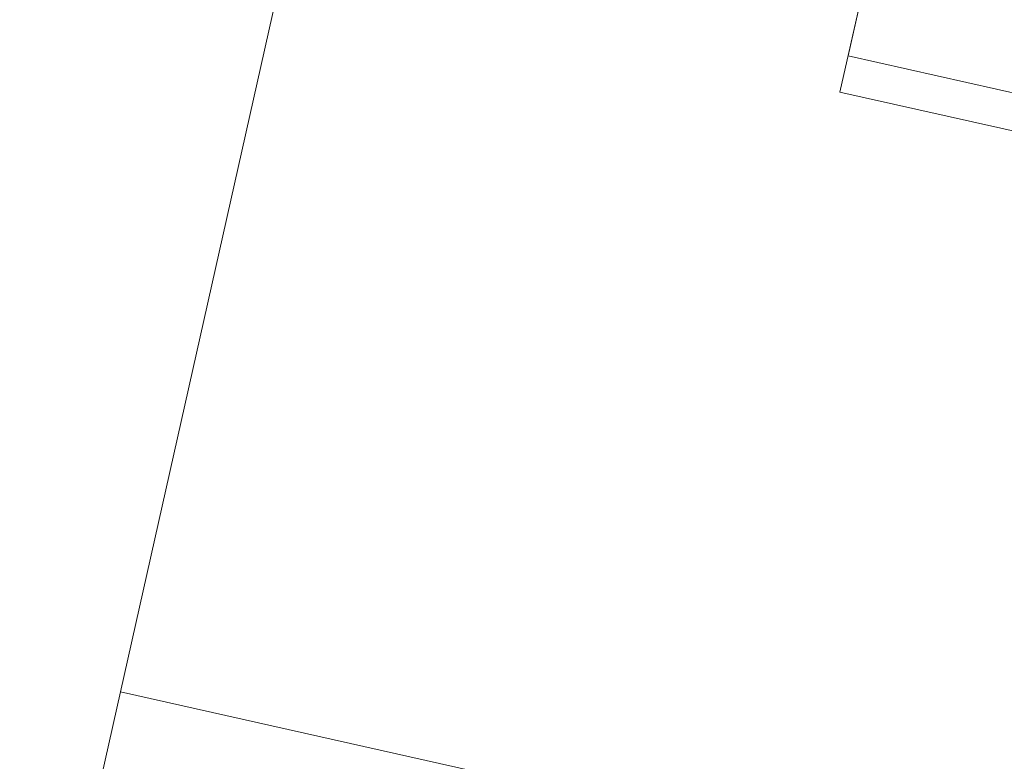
# Model space of a CAD drawing. Header units: millimetres. Extents: x -7145539 to 8272368, y 6117771 to 6337028.
# Tile 302 of 482: x -6843492 to -6842588, y 6127872 to 6128553. Entities that reach past the tile are written whole.
import ezdxf

# ---------------------------------------------------------------- set-up
doc = ezdxf.new("R2010")
doc.units = ezdxf.units.MM
doc.header["$MEASUREMENT"] = 0
doc.layers.add('АР-Мебель_Оборудование на фасаде.АР_Ном._пера__101', color=252, linetype='Continuous', lineweight=0)
doc.layers.add('АР-Отметки высот.АР_Ном._пера__120', color=7, linetype='Continuous', lineweight=0)
doc.layers.add('АР-Отметки высот.АР', color=7, linetype='Continuous')

# ---------------------------------------------------------------- blocks, each defined once
blk = doc.blocks.new('Кондиционер Воздуха 23[22]_6', base_point=(-7152167.78, 6128486.74))
at = {"layer": 'АР-Мебель_Оборудование на фасаде.АР_Ном._пера__101', "color": 252, "linetype": 'Continuous', "lineweight": 0}
for p, q in [((-7152093.28, 6128818.48), (-7152167.78, 6128486.74)), ((-7152093.28, 6128818.48), (-7152160.33, 6128519.92)), ((-7151263.94, 6128632.22), (-7152093.28, 6128818.48)), ((-7151263.94, 6128632.22), (-7152093.28, 6128818.48)), ((-7151338.44, 6128300.49), (-7151263.94, 6128632.22)), ((-7151330.99, 6128333.66), (-7151263.94, 6128632.22)), ((-7152160.33, 6128519.92), (-7151330.99, 6128333.66)), ((-7152167.78, 6128486.74), (-7151338.44, 6128300.49))]:
    blk.add_line(p, q, dxfattribs=at)
blk = doc.blocks.new('Линия_11_6', base_point=(-7152418.16, 6129764.12))
at = {"layer": 'АР-Отметки высот.АР_Ном._пера__120', "color": 7, "linetype": 'Continuous', "lineweight": 0}
blk.add_line((-7152440.08, 6129666.55), (-7152828.78, 6127935.84), dxfattribs=at)

msp = doc.modelspace()

# ---------------------------------------------------------------- linework, layer by layer
at = {"layer": 'АР-Отметки высот.АР_Ном._пера__120', "color": 7, "linetype": 'Continuous', "lineweight": 0, "flags": 128}
msp.add_lwpolyline([(-6843399.79, 6127935.84), (-6842040.53, 6127630.56), (-6842133.14, 6127218.25), (-6843492.39, 6127523.53)], close=True, dxfattribs=at)

# ---------------------------------------------------------------- block references
at = {"layer": 'АР-Мебель_Оборудование на фасаде.АР_Ном._пера__101', "color": 252, "linetype": 'Continuous', "lineweight": 0}
msp.add_blockref('Кондиционер Воздуха 23[22]_6', (-6842738.79, 6128486.74), dxfattribs=at)
at = {"layer": 'АР-Отметки высот.АР', "color": 7, "linetype": 'Continuous', "lineweight": 0}
msp.add_blockref('Линия_11_6', (-6842989.17, 6129764.12), dxfattribs=at)

doc.saveas('drawing.dxf')
